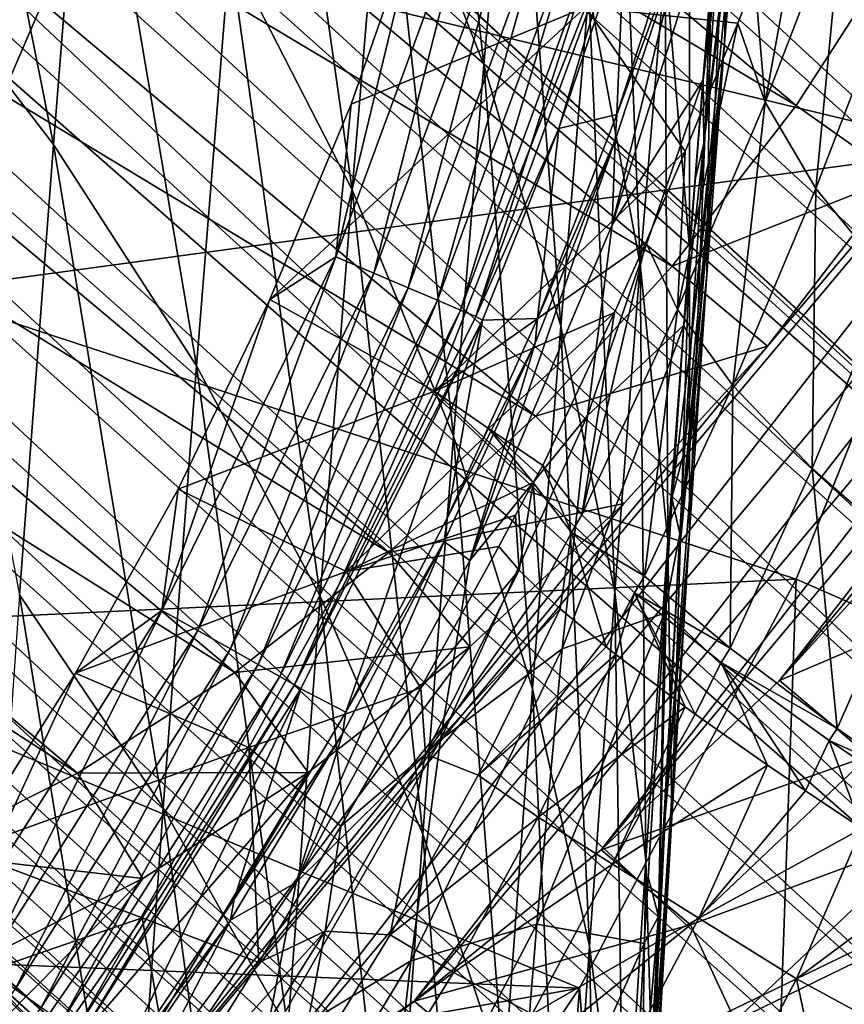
# Model space of a CAD drawing. Header units: metres. Extents: x -81 to 81, y -160 to 24.
# Tile 332 of 424: x 15.25 to 19.29, y -10.91 to -6.07. Entities that reach past the tile are written whole.
import ezdxf

# ---------------------------------------------------------------- set-up
doc = ezdxf.new("R2010")
doc.units = ezdxf.units.M
doc.layers.add('solid_501850_SW0001', color=7, linetype='CONTINUOUS')

msp = doc.modelspace()

# ---------------------------------------------------------------- linework, layer by layer
at = {"layer": 'solid_501850_SW0001'}
for points in [[(1.93142, 10.345059, 37.474178), (2.206701, 10.65079, 36.968651), (21.344387, -6.947354, 37.321571)], [(2.206701, 10.65079, 36.968651), (21.074696, -6.061418, 36.635258), (21.237526, -6.510358, 36.996323)], [(2.206701, 10.65079, 36.968651), (21.237526, -6.510358, 36.996323), (21.344387, -6.947354, 37.321571)], [(1.60464, 9.982134, 37.906429), (1.93142, 10.345059, 37.474178), (21.417278, -7.788786, 37.86768)], [(1.93142, 10.345059, 37.474178), (21.402351, -7.373435, 37.611927), (21.417278, -7.788786, 37.86768)], [(1.93142, 10.345059, 37.474178), (21.344387, -6.947354, 37.321571), (21.402351, -7.373435, 37.611927)], [(1.235093, 9.57171, 38.253658), (1.60464, 9.982134, 37.906429), (22.861906, -9.711706, 38.176804)], [(1.60464, 9.982134, 37.906429), (21.417278, -7.788786, 37.86768), (22.910692, -9.159628, 37.882618)], [(1.60464, 9.982134, 37.906429), (22.910692, -9.159628, 37.882618), (22.861906, -9.711706, 38.176804)], [(1.235093, 9.57171, 38.253658), (22.861906, -9.711706, 38.176804), (22.754515, -10.246891, 38.406185)], [(2.53934, 7.787504, 38.454758), (1.235093, 9.57171, 38.253658), (22.754515, -10.246891, 38.406185)], [(2.53934, 7.787504, 38.454758), (22.754515, -10.246891, 38.406185), (22.598177, -10.762121, 38.57024)], [(2.948366, 7.392835, 38.461979), (2.53934, 7.787504, 38.454758), (22.598177, -10.762121, 38.57024)], [(3.307839, 6.925072, 38.499401), (2.948366, 7.392835, 38.461979), (22.598177, -10.762121, 38.57024)], [(3.608137, 6.383785, 38.56073), (3.307839, 6.925072, 38.499401), (22.598177, -10.762121, 38.57024)], [(3.83007, 5.789647, 38.629883), (3.608137, 6.383785, 38.56073), (22.598177, -10.762121, 38.57024)], [(3.83007, 5.789647, 38.629883), (22.598177, -10.762121, 38.57024), (22.393581, -11.271006, 38.671783)], [(3.960252, 5.180045, 38.68438), (3.83007, 5.789647, 38.629883), (22.393581, -11.271006, 38.671783)], [(3.960252, 5.180045, 38.68438), (22.393581, -11.271006, 38.671783), (22.154394, -11.747907, 38.705002)], [(3.960252, 5.180045, 38.68438), (22.154394, -11.747907, 38.705002), (3.999995, 4.598389, 38.705002)], [(3.965052, 4.073303, 38.683563), (3.999995, 4.598389, 38.705002), (21.862787, -12.224496, 38.667107)], [(3.999995, 4.598389, 38.705002), (22.154394, -11.747907, 38.705002), (21.862787, -12.224496, 38.667107)], [(3.871585, 3.599507, 38.618317), (3.965052, 4.073303, 38.683563), (21.862787, -12.224496, 38.667107)], [(3.729945, 3.172745, 38.507896), (3.871585, 3.599507, 38.618317), (21.547379, -12.647361, 38.557957)], [(3.871585, 3.599507, 38.618317), (21.862787, -12.224496, 38.667107), (21.547379, -12.647361, 38.557957)], [(3.547642, 2.791278, 38.350811), (3.729945, 3.172745, 38.507896), (21.213614, -13.010441, 38.384972)], [(3.729945, 3.172745, 38.507896), (21.547379, -12.647361, 38.557957), (21.213614, -13.010441, 38.384972)], [(3.328439, 2.45153, 38.14286), (3.547642, 2.791278, 38.350811), (20.864267, -13.308882, 38.155552)], [(3.547642, 2.791278, 38.350811), (21.213614, -13.010441, 38.384972), (20.864267, -13.308882, 38.155552)], [(3.075289, 2.153609, 37.87801), (3.328439, 2.45153, 38.14286), (20.499189, -13.538681, 37.875874)], [(3.328439, 2.45153, 38.14286), (20.864267, -13.308882, 38.155552), (20.499189, -13.538681, 37.875874)], [(2.791679, 1.900186, 37.548103), (3.075289, 2.153609, 37.87801), (20.115282, -13.695514, 37.549973)], [(3.075289, 2.153609, 37.87801), (20.499189, -13.538681, 37.875874), (20.115282, -13.695514, 37.549973)], [(16.087292, 2.131723, 26.915621), (15.134601, 1.602971, 27.472496), (8.769614, -6.589144, 26.915621)], [(12.458146, -2.253626, 26.860264), (16.087292, 2.131723, 26.915621), (8.769614, -6.589144, 26.915621)], [(2.484817, 1.697261, 37.144737), (2.791679, 1.900186, 37.548103), (18.180426, -12.245525, 37.317612)], [(2.791679, 1.900186, 37.548103), (20.115282, -13.695514, 37.549973), (18.180426, -12.245525, 37.317612)], [(2.171136, 1.55344, 36.66555), (2.484817, 1.697261, 37.144737), (17.562439, -12.218781, 36.775341)], [(2.484817, 1.697261, 37.144737), (18.180426, -12.245525, 37.317612), (17.880379, -12.252381, 37.057899)], [(2.484817, 1.697261, 37.144737), (17.880379, -12.252381, 37.057899), (17.562439, -12.218781, 36.775341)], [(1.879565, 1.47496, 36.123581), (2.171136, 1.55344, 36.66555), (16.852081, -12.003818, 36.128544)], [(2.171136, 1.55344, 36.66555), (17.562439, -12.218781, 36.775341), (17.221642, -12.138793, 36.466858)], [(2.171136, 1.55344, 36.66555), (17.221642, -12.138793, 36.466858), (16.852081, -12.003818, 36.128544)], [(1.485368, 1.492038, 34.971962), (16.011171, -11.527574, 35.354832), (15.531213, -11.159607, 34.914909)], [(1.485368, 1.492038, 34.971962), (1.643408, 1.458676, 35.548164), (16.011171, -11.527574, 35.354832)], [(1.485368, 1.492038, 34.971962), (15.531213, -11.159607, 34.914909), (15.010444, -10.686184, 34.440163)], [(1.643408, 1.458676, 35.548164), (1.879565, 1.47496, 36.123581), (16.450207, -11.804151, 35.75877)], [(1.643408, 1.458676, 35.548164), (16.450207, -11.804151, 35.75877), (16.011171, -11.527574, 35.354832)], [(1.879565, 1.47496, 36.123581), (16.852081, -12.003818, 36.128544), (16.450207, -11.804151, 35.75877)], [(14.635863, 1.164739, 29.359278), (23.430574, -6.051373, 37.260025), (22.402143, -6.86974, 37.633896)], [(19.71439, -4.172161, 34.853611), (14.635863, 1.164739, 29.359278), (22.402143, -6.86974, 37.633896)], [(14.352452, -2.542463, 10.57512), (13.743312, -3.332008, 10.516735), (19.058754, -6.491519, 14.876943)], [(14.352452, -2.542463, 10.57512), (19.058754, -6.491519, 14.876943), (19.592495, -5.66611, 15.050739)], [(13.743312, -3.332008, 10.516735), (13.071538, -4.068997, 10.57512), (18.449614, -7.281064, 14.818559)], [(19.058754, -6.491519, 14.876943), (13.743312, -3.332008, 10.516735), (18.449614, -7.281064, 14.818559)], [(17.19298, -3.309158, 87.962059), (17.036022, -5.040505, 91.91526), (17.52458, -6.2929, 91.452103)], [(17.673363, -4.602462, 87.543869), (17.19298, -3.309158, 87.962059), (17.52458, -6.2929, 91.452103)], [(22.605728, -3.337895, 14.763201), (15.288053, -12.058763, 14.763201), (16.240744, -11.53001, 14.206326)], [(18.917198, -7.673413, 14.818559), (15.288053, -12.058763, 14.763201), (22.605728, -3.337895, 14.763201)], [(22.250443, -4.367929, 14.206326), (22.605728, -3.337895, 14.763201), (16.240744, -11.53001, 14.206326)], [(19.55681, -6.844369, 14.879864), (18.917198, -7.673413, 14.818559), (22.605728, -3.337895, 14.763201)], [(14.780734, -3.527072, 97.213585), (14.615557, -5.647466, 101.1604), (15.411229, -6.684201, 100.677589)], [(15.576831, -4.603997, 96.767471), (14.780734, -3.527072, 97.213585), (15.411229, -6.684201, 100.677589)], [(18.849251, -3.679995, 70.719482), (18.744801, -4.715539, 74.653694), (18.706184, -6.186184, 74.35759)], [(18.791201, -5.184699, 70.477913), (18.849251, -3.679995, 70.719482), (18.706184, -6.186184, 74.35759)], [(16.440294, -3.825999, 92.36245), (16.277576, -5.732553, 96.298553), (16.878513, -6.905642, 95.809441)], [(17.036022, -5.040505, 91.91526), (16.440294, -3.825999, 92.36245), (16.878513, -6.905642, 95.809441)], [(13.071538, -4.068997, 10.57512), (12.351352, -4.737961, 10.748916), (17.77784, -8.018053, 14.876943)], [(13.071538, -4.068997, 10.57512), (17.77784, -8.018053, 14.876943), (18.449614, -7.281064, 14.818559)], [(18.605528, -6.678093, 70.235428), (18.668097, -5.841823, 66.382462), (18.87574, -4.316847, 66.569153)], [(18.791201, -5.184699, 70.477913), (18.605528, -6.678093, 70.235428), (18.87574, -4.316847, 66.569153)], [(22.250443, -4.367929, 14.206326), (16.240744, -11.53001, 14.206326), (17.182932, -10.889557, 13.763481)], [(21.783329, -5.407018, 13.763481), (22.250443, -4.367929, 14.206326), (17.182932, -10.889557, 13.763481)], [(18.177059, -4.410452, 83.199898), (18.039999, -5.92598, 87.113594), (18.291706, -7.270978, 86.673698)], [(18.414803, -5.794966, 82.808968), (18.177059, -4.410452, 83.199898), (18.291706, -7.270978, 86.673698)], [(18.537157, -4.452364, 78.89859), (18.414803, -5.794966, 82.808968), (18.534086, -7.191341, 82.411804)], [(18.639757, -5.886313, 78.552689), (18.537157, -4.452364, 78.89859), (18.534086, -7.191341, 82.411804)], [(15.504848, -5.64357, 2), (20.509132, -4.513911, 2), (19.900606, -6.705668, 2)], [(15.576831, -4.603997, 96.767471), (15.411229, -6.684201, 100.677589), (16.1143, -7.771312, 100.169968)], [(16.277576, -5.732553, 96.298553), (15.576831, -4.603997, 96.767471), (16.1143, -7.771312, 100.169968)], [(17.673363, -4.602462, 87.543869), (17.52458, -6.2929, 91.452103), (17.902302, -7.575478, 90.975441)], [(18.039999, -5.92598, 87.113594), (17.673363, -4.602462, 87.543869), (17.902302, -7.575478, 90.975441)], [(12.351352, -4.737961, 10.748916), (11.595927, -5.326565, 11.035033), (17.057653, -8.687016, 15.050739)], [(12.351352, -4.737961, 10.748916), (17.057653, -8.687016, 15.050739), (17.77784, -8.018053, 14.876943)], [(18.744801, -4.715539, 74.653694), (18.639757, -5.886313, 78.552689), (18.620531, -7.321713, 78.203377)], [(18.706184, -6.186184, 74.35759), (18.744801, -4.715539, 74.653694), (18.620531, -7.321713, 78.203377)], [(8.945104, -6.159204, 28.861761), (9.469871, -4.991851, 29.359278), (17.650682, -13.415193, 36.823414)], [(15.010444, -10.686184, 34.440163), (17.650682, -13.415193, 36.823414), (9.469871, -4.991851, 29.359278)], [(17.036022, -5.040505, 91.91526), (16.878513, -6.905642, 95.809441), (17.375189, -8.116166, 95.302742)], [(17.52458, -6.2929, 91.452103), (17.036022, -5.040505, 91.91526), (17.375189, -8.116166, 95.302742)], [(18.906227, -6.476038, 49.447212), (19.168766, -5.03964, 49.730186), (18.855469, -5.877908, 50.210892)], [(19.290569, -5.475979, 48.911953), (19.168766, -5.03964, 49.730186), (18.906227, -6.476038, 49.447212)], [(18.791201, -5.184699, 70.477913), (18.706184, -6.186184, 74.35759), (18.542448, -7.647552, 74.060654)], [(18.791201, -5.184699, 70.477913), (18.542448, -7.647552, 74.060654), (18.605528, -6.678093, 70.235428)], [(11.595927, -5.326565, 11.035033), (10.822653, -5.821273, 11.426874), (16.302229, -9.27562, 15.336857)], [(11.595927, -5.326565, 11.035033), (16.302229, -9.27562, 15.336857), (17.057653, -8.687016, 15.050739)], [(21.783329, -5.407018, 13.763481), (17.182932, -10.889557, 13.763481), (18.100718, -10.146821, 13.441229)], [(21.211248, -6.439835, 13.441229), (21.783329, -5.407018, 13.763481), (18.100718, -10.146821, 13.441229)], [(18.504795, -5.647856, 58.56916), (18.694223, -5.371913, 63.260666), (18.154694, -7.077478, 63.124641)], [(18.601849, -6.365886, 68.103027), (18.154694, -7.077478, 63.124641), (18.694223, -5.371913, 63.260666)], [(18.672539, -5.587813, 64.409676), (18.601849, -6.365886, 68.103027), (18.694223, -5.371913, 63.260666)], [(17.465216, -5.41815, 54.022785), (16.798416, -7.23507, 54.022785), (17.215754, -5.504663, 54)], [(16.984818, -7.314884, 54.090183), (16.798416, -7.23507, 54.022785), (17.465216, -5.41815, 54.022785)], [(17.658991, -5.47786, 54.090183), (16.984818, -7.314884, 54.090183), (17.465216, -5.41815, 54.022785)], [(15.504911, -5.643387), (4.938415, -6.282346), (5, -5.5)], [(16.798416, -7.23507, 54.022785), (16.872822, -6.485889, 54), (17.215754, -5.504663, 54)], [(17.215754, -5.504663, 54), (16.872822, -6.485889, 54), (18.023548, -6.009701, 54)], [(17.153799, -7.387239, 54.199123), (16.984818, -7.314884, 54.090183), (17.658991, -5.47786, 54.090183)], [(17.83466, -5.53199, 54.199123), (17.153799, -7.387239, 54.199123), (17.658991, -5.47786, 54.090183)], [(19.290569, -5.475979, 48.911953), (18.906227, -6.476038, 49.447212), (19.155622, -6.900048, 48.624847)], [(19.52536, -5.937071, 48.134781), (19.290569, -5.475979, 48.911953), (19.155622, -6.900048, 48.624847)], [(17.297646, -7.448832, 54.344631), (17.153799, -7.387239, 54.199123), (17.83466, -5.53199, 54.199123)], [(17.984198, -5.578069, 54.344631), (17.297646, -7.448832, 54.344631), (17.83466, -5.53199, 54.199123)], [(18.508465, -5.515469, 57.902493), (18.504795, -5.647856, 58.56916), (18.17742, -6.535714, 57.848728)], [(18.508465, -5.515469, 57.902493), (18.17742, -6.535714, 57.848728), (18.215927, -5.64656, 54.921619)], [(17.409792, -7.496851, 54.520058), (17.297646, -7.448832, 54.344631), (17.984198, -5.578069, 54.344631)], [(18.10078, -5.613992, 54.520058), (17.409792, -7.496851, 54.520058), (17.984198, -5.578069, 54.344631)], [(18.668097, -5.841823, 66.382462), (18.601849, -6.365886, 68.103027), (18.672539, -5.587813, 64.409676)], [(14.744856, -7.405344), (4.938415, -6.282346), (15.504911, -5.643387)], [(15.411229, -6.684201, 100.677589), (14.615557, -5.647466, 101.1604), (15.245394, -8.895388, 104.517113)], [(14.744856, -7.405344), (15.504911, -5.643387), (14.744942, -7.405162, 2)], [(15.504911, -5.643387), (15.504848, -5.64357, 2), (14.744942, -7.405162, 2)], [(14.744942, -7.405162, 2), (15.504848, -5.64357, 2), (19.900606, -6.705668, 2)], [(17.485117, -7.529103, 54.7174), (17.409792, -7.496851, 54.520058), (18.10078, -5.613992, 54.520058)], [(18.179085, -5.63812, 54.7174), (17.485117, -7.529103, 54.7174), (18.10078, -5.613992, 54.520058)], [(18.179085, -5.63812, 54.7174), (17.892387, -6.605419, 54.919472), (17.485117, -7.529103, 54.7174)], [(18.179085, -5.63812, 54.7174), (18.215927, -5.64656, 54.921619), (17.892387, -6.605419, 54.919472)], [(18.17742, -6.535714, 57.848728), (17.892387, -6.605419, 54.919472), (18.215927, -5.64656, 54.921619)], [(18.169647, -6.662183, 58.511692), (18.504795, -5.647856, 58.56916), (18.154694, -7.077478, 63.124641)], [(18.17742, -6.535714, 57.848728), (18.504795, -5.647856, 58.56916), (18.169647, -6.662183, 58.511692)], [(19.592495, -5.66611, 15.050739), (19.058754, -6.491519, 14.876943), (19.55681, -6.844369, 14.879864)], [(16.277576, -5.732553, 96.298553), (16.1143, -7.771312, 100.169968), (16.72039, -8.902089, 99.640358)], [(16.878513, -6.905642, 95.809441), (16.277576, -5.732553, 96.298553), (16.72039, -8.902089, 99.640358)], [(18.414803, -5.794966, 82.808968), (18.291706, -7.270978, 86.673698), (18.427702, -8.628623, 86.226685)], [(18.534086, -7.191341, 82.411804), (18.414803, -5.794966, 82.808968), (18.427702, -8.628623, 86.226685)], [(10.822653, -5.821273, 11.426874), (10.045369, -6.213274, 11.917385), (15.528954, -9.770329, 15.728698)], [(10.822653, -5.821273, 11.426874), (15.528954, -9.770329, 15.728698), (16.302229, -9.27562, 15.336857)], [(18.605528, -6.678093, 70.235428), (18.601849, -6.365886, 68.103027), (18.668097, -5.841823, 66.382462)], [(18.772367, -6.0885, 50.317703), (18.855469, -5.877908, 50.210892), (18.023548, -6.009701, 54)], [(18.639757, -5.886313, 78.552689), (18.534086, -7.191341, 82.411804), (18.534208, -8.590349, 82.01062)], [(18.620531, -7.321713, 78.203377), (18.639757, -5.886313, 78.552689), (18.534208, -8.590349, 82.01062)], [(18.906227, -6.476038, 49.447212), (18.855469, -5.877908, 50.210892), (18.772367, -6.0885, 50.317703)], [(18.039999, -5.92598, 87.113594), (17.902302, -7.575478, 90.975441), (18.167923, -8.879909, 90.488014)], [(18.291706, -7.270978, 86.673698), (18.039999, -5.92598, 87.113594), (18.167923, -8.879909, 90.488014)], [(19.52536, -5.937071, 48.134781), (19.155622, -6.900048, 48.624847), (19.519119, -7.346893, 47.859039)], [(16.47471, -7.444631, 54), (17.281963, -7.895174, 54), (18.023548, -6.009701, 54)], [(16.872822, -6.485889, 54), (16.47471, -7.444631, 54), (18.023548, -6.009701, 54)], [(18.513062, -6.71885, 50.60323), (18.023548, -6.009701, 54), (17.281963, -7.895174, 54)], [(18.513062, -6.71885, 50.60323), (18.772367, -6.0885, 50.317703), (18.023548, -6.009701, 54)], [(18.47518, -7.493707, 49.858486), (18.772367, -6.0885, 50.317703), (18.513062, -6.71885, 50.60323)], [(18.906227, -6.476038, 49.447212), (18.772367, -6.0885, 50.317703), (18.47518, -7.493707, 49.858486)], [(8.546358, -7.315212, 28.236788), (8.945104, -6.159204, 28.861761), (17.247408, -14.573404, 36.20137)], [(8.945104, -6.159204, 28.861761), (17.650682, -13.415193, 36.823414), (17.43276, -13.996988, 36.527737)], [(8.945104, -6.159204, 28.861761), (17.43276, -13.996988, 36.527737), (17.247408, -14.573404, 36.20137)], [(18.706184, -6.186184, 74.35759), (18.620531, -7.321713, 78.203377), (18.478783, -8.749514, 77.853439)], [(18.706184, -6.186184, 74.35759), (18.478783, -8.749514, 77.853439), (18.487288, -8.595316, 77.350967)], [(18.510399, -8.187103, 75.978905), (18.706184, -6.186184, 74.35759), (18.487288, -8.595316, 77.350967)], [(18.510399, -8.187103, 75.978905), (18.542448, -7.647552, 74.060654), (18.706184, -6.186184, 74.35759)], [(10.045369, -6.213274, 11.917385), (14.751671, -10.162331, 16.21921), (15.528954, -9.770329, 15.728698)], [(17.52458, -6.2929, 91.452103), (17.375189, -8.116166, 95.302742), (17.763941, -9.356818, 94.781151)], [(17.902302, -7.575478, 90.975441), (17.52458, -6.2929, 91.452103), (17.763941, -9.356818, 94.781151)], [(18.601849, -6.365886, 68.103027), (18.033171, -8.013988, 67.897392), (18.154694, -7.077478, 63.124641)], [(18.507572, -7.571198, 72.89933), (18.033171, -8.013988, 67.897392), (18.601849, -6.365886, 68.103027)], [(18.561939, -6.853494, 70.151871), (18.507572, -7.571198, 72.89933), (18.601849, -6.365886, 68.103027)], [(18.605528, -6.678093, 70.235428), (18.561939, -6.853494, 70.151871), (18.601849, -6.365886, 68.103027)], [(21.211248, -6.439835, 13.441229), (18.100718, -10.146821, 13.441229), (18.976179, -9.316282, 13.245883)], [(18.906227, -6.476038, 49.447212), (18.47518, -7.493707, 49.858486), (18.747999, -7.867875, 48.996017)], [(19.155622, -6.900048, 48.624847), (18.906227, -6.476038, 49.447212), (18.747999, -7.867875, 48.996017)], [(20.545349, -7.446218, 13.245883), (21.211248, -6.439835, 13.441229), (18.976179, -9.316282, 13.245883)], [(16.798416, -7.23507, 54.022785), (16.47471, -7.444631, 54), (16.872822, -6.485889, 54)], [(19.058754, -6.491519, 14.876943), (18.449614, -7.281064, 14.818559), (19.55681, -6.844369, 14.879864)], [(18.17742, -6.535714, 57.848728), (18.169647, -6.662183, 58.511692), (17.788649, -7.538772, 57.798256)], [(18.17742, -6.535714, 57.848728), (17.788649, -7.538772, 57.798256), (17.892387, -6.605419, 54.919472)], [(17.485117, -7.529103, 54.7174), (17.892387, -6.605419, 54.919472), (17.518629, -7.545617, 54.917515)], [(17.788649, -7.538772, 57.798256), (17.518629, -7.545617, 54.917515), (17.892387, -6.605419, 54.919472)], [(18.169647, -6.662183, 58.511692), (18.154694, -7.077478, 63.124641), (17.455545, -8.727256, 62.993771)], [(17.777506, -7.658715, 58.457527), (18.169647, -6.662183, 58.511692), (17.455545, -8.727256, 62.993771)], [(17.788649, -7.538772, 57.798256), (18.169647, -6.662183, 58.511692), (17.777506, -7.658715, 58.457527)], [(14.744942, -7.405162, 2), (19.900606, -6.705668, 2), (19.059128, -8.817571, 2)], [(15.411229, -6.684201, 100.677589), (15.245394, -8.895388, 104.517113), (15.950715, -9.940289, 103.972176)], [(16.1143, -7.771312, 100.169968), (15.411229, -6.684201, 100.677589), (15.950715, -9.940289, 103.972176)], [(18.319946, -7.165418, 50.773178), (18.513062, -6.71885, 50.60323), (17.281963, -7.895174, 54)], [(18.47518, -7.493707, 49.858486), (18.513062, -6.71885, 50.60323), (18.319946, -7.165418, 50.773178)], [(18.605528, -6.678093, 70.235428), (18.507572, -7.571198, 72.89933), (18.561939, -6.853494, 70.151871)], [(18.605528, -6.678093, 70.235428), (18.542448, -7.647552, 74.060654), (18.507572, -7.571198, 72.89933)], [(19.700001, -9.1), (19.059021, -8.817804), (19.900675, -6.705462)], [(19.900606, -6.705668, 2), (19.900675, -6.705462), (19.059021, -8.817804)], [(19.900606, -6.705668, 2), (19.059021, -8.817804), (19.059128, -8.817571, 2)], [(18.449614, -7.281064, 14.818559), (18.917198, -7.673413, 14.818559), (19.55681, -6.844369, 14.879864)], [(16.878513, -6.905642, 95.809441), (16.72039, -8.902089, 99.640358), (17.225126, -10.06982, 99.091568)], [(17.375189, -8.116166, 95.302742), (16.878513, -6.905642, 95.809441), (17.225126, -10.06982, 99.091568)], [(19.155622, -6.900048, 48.624847), (18.747999, -7.867875, 48.996017), (19.136683, -8.27536, 48.19529)], [(19.519119, -7.346893, 47.859039), (19.155622, -6.900048, 48.624847), (19.136683, -8.27536, 48.19529)], [(18.033171, -8.013988, 67.897392), (17.455545, -8.727256, 62.993771), (18.154694, -7.077478, 63.124641)], [(18.166208, -7.508738, 50.885185), (18.319946, -7.165418, 50.773178), (17.281963, -7.895174, 54)], [(18.005259, -8.501454, 50.136566), (18.319946, -7.165418, 50.773178), (18.166208, -7.508738, 50.885185)], [(18.005259, -8.501454, 50.136566), (18.47518, -7.493707, 49.858486), (18.319946, -7.165418, 50.773178)], [(18.534086, -7.191341, 82.411804), (18.427702, -8.628623, 86.226685), (18.447206, -9.990078, 85.775047)], [(18.534208, -8.590349, 82.01062), (18.534086, -7.191341, 82.411804), (18.447206, -9.990078, 85.775047)], [(16.798416, -7.23507, 54.022785), (15.943121, -8.971511, 54.022785), (16.47471, -7.444631, 54)], [(16.119999, -9.070641, 54.090183), (15.943121, -8.971511, 54.022785), (16.798416, -7.23507, 54.022785)], [(16.984818, -7.314884, 54.090183), (16.119999, -9.070641, 54.090183), (16.798416, -7.23507, 54.022785)], [(18.449614, -7.281064, 14.818559), (17.77784, -8.018053, 14.876943), (18.917198, -7.673413, 14.818559)], [(18.291706, -7.270978, 86.673698), (18.167923, -8.879909, 90.488014), (18.320587, -10.197754, 89.992577)], [(18.427702, -8.628623, 86.226685), (18.291706, -7.270978, 86.673698), (18.320587, -10.197754, 89.992577)], [(8.280411, -8.440536, 27.494698), (8.546358, -7.315212, 28.236788), (16.977089, -15.701576, 35.461452)], [(8.546358, -7.315212, 28.236788), (17.247408, -14.573404, 36.20137), (17.09519, -15.1428, 35.845196)], [(8.546358, -7.315212, 28.236788), (17.09519, -15.1428, 35.845196), (16.977089, -15.701576, 35.461452)], [(16.280346, -9.160506, 54.199123), (16.119999, -9.070641, 54.090183), (16.984818, -7.314884, 54.090183)], [(17.153799, -7.387239, 54.199123), (16.280346, -9.160506, 54.199123), (16.984818, -7.314884, 54.090183)], [(18.620531, -7.321713, 78.203377), (18.534208, -8.590349, 82.01062), (18.414476, -9.982778, 81.607674)], [(18.620531, -7.321713, 78.203377), (18.414476, -9.982778, 81.607674), (18.478783, -8.749514, 77.853439)], [(19.519119, -7.346893, 47.859039), (19.136683, -8.27536, 48.19529), (19.633789, -8.708361, 47.47163)], [(16.416845, -9.237005, 54.344631), (16.280346, -9.160506, 54.199123), (17.153799, -7.387239, 54.199123)], [(17.297646, -7.448832, 54.344631), (16.416845, -9.237005, 54.344631), (17.153799, -7.387239, 54.199123)], [(13.785707, -9.066652, 2), (14.744942, -7.405162, 2), (19.059128, -8.817571, 2)], [(15.943121, -8.971511, 54.022785), (16.023699, -8.37588, 54), (16.47471, -7.444631, 54)], [(16.47471, -7.444631, 54), (16.023699, -8.37588, 54), (17.281963, -7.895174, 54)], [(16.523262, -9.296645, 54.520058), (16.416845, -9.237005, 54.344631), (17.297646, -7.448832, 54.344631)], [(17.409792, -7.496851, 54.520058), (16.523262, -9.296645, 54.520058), (17.297646, -7.448832, 54.344631)], [(18.005259, -8.501454, 50.136566), (18.313303, -8.803949, 49.243721), (18.47518, -7.493707, 49.858486)], [(18.313303, -8.803949, 49.243721), (18.747999, -7.867875, 48.996017), (18.47518, -7.493707, 49.858486)], [(20.545349, -7.446218, 13.245883), (18.976179, -9.316282, 13.245883), (19.795921, -8.41075, 13.180339)], [(16.594738, -9.336702, 54.7174), (16.523262, -9.296645, 54.520058), (17.409792, -7.496851, 54.520058)], [(17.485117, -7.529103, 54.7174), (16.594738, -9.336702, 54.7174), (17.409792, -7.496851, 54.520058)], [(17.485117, -7.529103, 54.7174), (17.518629, -7.545617, 54.917515), (16.594738, -9.336702, 54.7174)], [(17.54763, -8.078575, 52.541328), (18.166208, -7.508738, 50.885185), (17.281963, -7.895174, 54)], [(17.788649, -7.538772, 57.798256), (17.777506, -7.658715, 58.457527), (17.344311, -8.518965, 57.753826)], [(17.788649, -7.538772, 57.798256), (17.344311, -8.518965, 57.753826), (17.518629, -7.545617, 54.917515)], [(17.54763, -8.078575, 52.541328), (17.81427, -8.259779, 51.071457), (18.166208, -7.508738, 50.885185)], [(18.005259, -8.501454, 50.136566), (18.166208, -7.508738, 50.885185), (17.81427, -8.259779, 51.071457)], [(16.594738, -9.336702, 54.7174), (17.518629, -7.545617, 54.917515), (16.626402, -9.356306, 54.913986)], [(16.847155, -9.470601, 57.71521), (16.626402, -9.356306, 54.913986), (17.518629, -7.545617, 54.917515)], [(17.344311, -8.518965, 57.753826), (16.847155, -9.470601, 57.71521), (17.518629, -7.545617, 54.917515)], [(17.902302, -7.575478, 90.975441), (17.763941, -9.356818, 94.781151), (18.043423, -10.619675, 94.247643)], [(18.167923, -8.879909, 90.488014), (17.902302, -7.575478, 90.975441), (18.043423, -10.619675, 94.247643)], [(18.507572, -7.571198, 72.89933), (17.909948, -9.159535, 72.626366), (18.033171, -8.013988, 67.897392)], [(18.411261, -8.985753, 77.640137), (17.909948, -9.159535, 72.626366), (18.507572, -7.571198, 72.89933)], [(18.448448, -8.41864, 75.829094), (18.411261, -8.985753, 77.640137), (18.507572, -7.571198, 72.89933)], [(18.542448, -7.647552, 74.060654), (18.448448, -8.41864, 75.829094), (18.507572, -7.571198, 72.89933)], [(18.211817, -8.447272, 14.879864), (15.288053, -12.058763, 14.763201), (18.917198, -7.673413, 14.818559)], [(17.330294, -8.632432, 58.408741), (17.777506, -7.658715, 58.457527), (17.455545, -8.727256, 62.993771)], [(17.344311, -8.518965, 57.753826), (17.777506, -7.658715, 58.457527), (17.330294, -8.632432, 58.408741)], [(17.77784, -8.018053, 14.876943), (18.211817, -8.447272, 14.879864), (18.917198, -7.673413, 14.818559)], [(18.510399, -8.187103, 75.978905), (18.448448, -8.41864, 75.829094), (18.542448, -7.647552, 74.060654)], [(16.1143, -7.771312, 100.169968), (15.950715, -9.940289, 103.972176), (16.561876, -11.027954, 103.403488)], [(16.72039, -8.902089, 99.640358), (16.1143, -7.771312, 100.169968), (16.561876, -11.027954, 103.403488)], [(18.313303, -8.803949, 49.243721), (18.733742, -9.157355, 48.414581), (18.747999, -7.867875, 48.996017)], [(18.733742, -9.157355, 48.414581), (19.136683, -8.27536, 48.19529), (18.747999, -7.867875, 48.996017)], [(16.023699, -8.37588, 54), (16.848871, -8.781286, 54), (17.281963, -7.895174, 54)], [(17.52527, -8.122932, 52.55006), (17.281963, -7.895174, 54), (16.848871, -8.781286, 54)], [(17.54763, -8.078575, 52.541328), (17.281963, -7.895174, 54), (17.52527, -8.122932, 52.55006)], [(17.77784, -8.018053, 14.876943), (17.057653, -8.687016, 15.050739), (18.211817, -8.447272, 14.879864)], [(18.033171, -8.013988, 67.897392), (17.31168, -9.606279, 67.7006), (17.455545, -8.727256, 62.993771)], [(17.909948, -9.159535, 72.626366), (17.31168, -9.606279, 67.7006), (18.033171, -8.013988, 67.897392)], [(17.375189, -8.116166, 95.302742), (17.225126, -10.06982, 99.091568), (17.624853, -11.267598, 98.52652)], [(17.763941, -9.356818, 94.781151), (17.375189, -8.116166, 95.302742), (17.624853, -11.267598, 98.52652)], [(17.54763, -8.078575, 52.541328), (17.52527, -8.122932, 52.55006), (17.767042, -8.344128, 51.107891)], [(17.790638, -8.302568, 51.090466), (17.54763, -8.078575, 52.541328), (17.767042, -8.344128, 51.107891)], [(17.790638, -8.302568, 51.090466), (17.81427, -8.259779, 51.071457), (17.54763, -8.078575, 52.541328)], [(17.767042, -8.344128, 51.107891), (17.52527, -8.122932, 52.55006), (16.848871, -8.781286, 54)], [(18.510399, -8.187103, 75.978905), (18.487288, -8.595316, 77.350967), (18.448448, -8.41864, 75.829094)], [(17.954845, -8.588593, 50.169312), (17.81427, -8.259779, 51.071457), (17.767042, -8.344128, 51.107891)], [(17.790638, -8.302568, 51.090466), (17.767042, -8.344128, 51.107891), (17.81427, -8.259779, 51.071457)], [(17.954845, -8.588593, 50.169312), (18.005259, -8.501454, 50.136566), (17.81427, -8.259779, 51.071457)], [(18.733742, -9.157355, 48.414581), (19.260418, -9.551859, 47.668949), (19.136683, -8.27536, 48.19529)], [(19.260418, -9.551859, 47.668949), (19.633789, -8.708361, 47.47163), (19.136683, -8.27536, 48.19529)], [(17.680964, -8.504085, 51.144379), (17.767042, -8.344128, 51.107891), (16.848871, -8.781286, 54)], [(17.698475, -8.773402, 50.625694), (17.767042, -8.344128, 51.107891), (17.680964, -8.504085, 51.144379)], [(17.802053, -8.874966, 50.215332), (17.767042, -8.344128, 51.107891), (17.698475, -8.773402, 50.625694)], [(17.954845, -8.588593, 50.169312), (17.767042, -8.344128, 51.107891), (17.802053, -8.874966, 50.215332)], [(16.023699, -8.37588, 54), (15.520243, -9.279092, 54), (16.848871, -8.781286, 54)], [(15.943121, -8.971511, 54.022785), (15.520243, -9.279092, 54), (16.023699, -8.37588, 54)], [(19.795921, -8.41075, 13.180339), (18.976179, -9.316282, 13.245883), (20.235176, -8.779329, 13.581842)], [(8.152085, -9.514558, 26.649143), (8.280411, -8.440536, 27.494698), (16.844664, -16.779442, 34.616852)], [(8.280411, -8.440536, 27.494698), (16.977089, -15.701576, 35.461452), (16.893486, -16.247643, 35.051628)], [(8.280411, -8.440536, 27.494698), (16.893486, -16.247643, 35.051628), (16.844664, -16.779442, 34.616852)], [(18.211817, -8.447272, 14.879864), (17.455578, -9.149716, 15.062366), (15.288053, -12.058763, 14.763201)], [(17.057653, -8.687016, 15.050739), (17.455578, -9.149716, 15.062366), (18.211817, -8.447272, 14.879864)], [(18.487288, -8.595316, 77.350967), (18.411261, -8.985753, 77.640137), (18.448448, -8.41864, 75.829094)], [(17.597874, -8.658304, 51.172878), (17.680964, -8.504085, 51.144379), (16.848871, -8.781286, 54)], [(17.698475, -8.773402, 50.625694), (17.680964, -8.504085, 51.144379), (17.597874, -8.658304, 51.172878)], [(17.954845, -8.588593, 50.169312), (18.313303, -8.803949, 49.243721), (18.005259, -8.501454, 50.136566)], [(17.344311, -8.518965, 57.753826), (17.330294, -8.632432, 58.408741), (16.847155, -9.470601, 57.71521)], [(17.954845, -8.588593, 50.169312), (17.802053, -8.874966, 50.215332), (17.900099, -8.963343, 49.896976)], [(17.954845, -8.588593, 50.169312), (17.900099, -8.963343, 49.896976), (18.12606, -9.151063, 49.307411)], [(18.264822, -8.884511, 49.272301), (17.954845, -8.588593, 50.169312), (18.12606, -9.151063, 49.307411)], [(18.264822, -8.884511, 49.272301), (18.313303, -8.803949, 49.243721), (17.954845, -8.588593, 50.169312)], [(18.534208, -8.590349, 82.01062), (18.447206, -9.990078, 85.775047), (18.349421, -11.347207, 85.321739)], [(18.534208, -8.590349, 82.01062), (18.349421, -11.347207, 85.321739), (18.414476, -9.982778, 81.607674)], [(18.382648, -10.474172, 82.764145), (18.411261, -8.985753, 77.640137), (18.487288, -8.595316, 77.350967)], [(18.382648, -10.474172, 82.764145), (18.487288, -8.595316, 77.350967), (18.478783, -8.749514, 77.853439)], [(17.330294, -8.632432, 58.408741), (17.455545, -8.727256, 62.993771), (16.603006, -10.306963, 62.87006)], [(16.830471, -9.578176, 58.36504), (17.330294, -8.632432, 58.408741), (16.603006, -10.306963, 62.87006)], [(16.847155, -9.470601, 57.71521), (17.330294, -8.632432, 58.408741), (16.830471, -9.578176, 58.36504)], [(18.427702, -8.628623, 86.226685), (18.320587, -10.197754, 89.992577), (18.359434, -11.520578, 89.491898)], [(18.447206, -9.990078, 85.775047), (18.427702, -8.628623, 86.226685), (18.359434, -11.520578, 89.491898)], [(17.057653, -8.687016, 15.050739), (16.302229, -9.27562, 15.336857), (17.455578, -9.149716, 15.062366)], [(17.214651, -9.351927, 51.252804), (17.597874, -8.658304, 51.172878), (16.848871, -8.781286, 54)], [(17.698475, -8.773402, 50.625694), (17.597874, -8.658304, 51.172878), (17.214651, -9.351927, 51.252804)], [(17.31168, -9.606279, 67.7006), (16.603006, -10.306963, 62.87006), (17.455545, -8.727256, 62.993771)], [(18.382648, -10.474172, 82.764145), (18.478783, -8.749514, 77.853439), (18.414476, -9.982778, 81.607674)], [(19.260418, -9.551859, 47.668949), (19.560852, -9.761865, 47.33165), (19.633789, -8.708361, 47.47163)], [(15.520243, -9.279092, 54), (16.370108, -9.6441, 54), (16.848871, -8.781286, 54)], [(17.214651, -9.351927, 51.252804), (16.848871, -8.781286, 54), (16.370108, -9.6441, 54)], [(17.698475, -8.773402, 50.625694), (17.214651, -9.351927, 51.252804), (17.237938, -9.677032, 50.582909)], [(17.802053, -8.874966, 50.215332), (17.698475, -8.773402, 50.625694), (17.237938, -9.677032, 50.582909)], [(18.976179, -9.316282, 13.245883), (19.415434, -9.684861, 13.647387), (20.235176, -8.779329, 13.581842)], [(13.785707, -9.066652, 2), (19.059128, -8.817571, 2), (17.994158, -10.826365, 2)], [(19.059128, -8.817571, 2), (17.994209, -10.826273), (17.994158, -10.826365, 2)], [(19.059128, -8.817571, 2), (19.059021, -8.817804), (17.994209, -10.826273)], [(17.994209, -10.826273), (19.059021, -8.817804), (18.682516, -19.596466)], [(18.264822, -8.884511, 49.272301), (18.733742, -9.157355, 48.414581), (18.313303, -8.803949, 49.243721)], [(19.700001, -9.1), (18.682516, -19.596466), (19.059021, -8.817804)], [(15.245394, -8.895388, 104.517113), (15.079327, -11.23506, 108.281677), (15.78682, -12.237027, 107.700821)], [(15.950715, -9.940289, 103.972176), (15.245394, -8.895388, 104.517113), (15.78682, -12.237027, 107.700821)], [(17.802053, -8.874966, 50.215332), (17.237938, -9.677032, 50.582909), (17.900099, -8.963343, 49.896976)], [(18.167923, -8.879909, 90.488014), (18.043423, -10.619675, 94.247643), (18.212698, -11.8967, 93.705238)], [(18.264822, -8.884511, 49.272301), (18.12606, -9.151063, 49.307411), (18.172951, -9.188126, 49.202148)], [(18.320587, -10.197754, 89.992577), (18.167923, -8.879909, 90.488014), (18.212698, -11.8967, 93.705238)], [(18.264822, -8.884511, 49.272301), (18.172951, -9.188126, 49.202148), (18.513691, -9.445003, 48.549713)], [(18.264822, -8.884511, 49.272301), (18.513691, -9.445003, 48.549713), (18.563337, -9.481008, 48.467503)], [(18.689646, -9.227002, 48.438992), (18.264822, -8.884511, 49.272301), (18.563337, -9.481008, 48.467503)], [(18.689646, -9.227002, 48.438992), (18.733742, -9.157355, 48.414581), (18.264822, -8.884511, 49.272301)], [(16.72039, -8.902089, 99.640358), (16.561876, -11.027954, 103.403488), (17.074577, -12.152062, 102.814072)], [(17.225126, -10.06982, 99.091568), (16.72039, -8.902089, 99.640358), (17.074577, -12.152062, 102.814072)], [(15.943121, -8.971511, 54.022785), (14.908239, -10.607526, 54.022785), (15.520243, -9.279092, 54)], [(15.073588, -10.724894, 54.090183), (14.908239, -10.607526, 54.022785), (15.943121, -8.971511, 54.022785)], [(16.119999, -9.070641, 54.090183), (15.073588, -10.724894, 54.090183), (15.943121, -8.971511, 54.022785)], [(17.237938, -9.677032, 50.582909), (17.497595, -9.779769, 49.859688), (17.900099, -8.963343, 49.896976)], [(18.12606, -9.151063, 49.307411), (17.900099, -8.963343, 49.896976), (17.497595, -9.779769, 49.859688)], [(18.411261, -8.985753, 77.640137), (17.784863, -10.512019, 77.302231), (17.909948, -9.159535, 72.626366)], [(18.312807, -10.607073, 82.315262), (17.784863, -10.512019, 77.302231), (18.411261, -8.985753, 77.640137)], [(18.331923, -10.279137, 81.42115), (18.312807, -10.607073, 82.315262), (18.411261, -8.985753, 77.640137)], [(18.382648, -10.474172, 82.764145), (18.331923, -10.279137, 81.42115), (18.411261, -8.985753, 77.640137)], [(12.639534, -10.60623, 2), (13.785707, -9.066652, 2), (17.994158, -10.826365, 2)], [(15.223486, -10.831293, 54.199123), (15.073588, -10.724894, 54.090183), (16.119999, -9.070641, 54.090183)], [(16.280346, -9.160506, 54.199123), (15.223486, -10.831293, 54.199123), (16.119999, -9.070641, 54.090183)], [(19.700001, -9.1), (19.742592, -9.559512), (18.682516, -19.596466)], [(15.351088, -10.921867, 54.344631), (15.223486, -10.831293, 54.199123), (16.280346, -9.160506, 54.199123)], [(17.455578, -9.149716, 15.062366), (16.66254, -9.767637, 15.362719), (15.288053, -12.058763, 14.763201)], [(16.416845, -9.237005, 54.344631), (15.351088, -10.921867, 54.344631), (16.280346, -9.160506, 54.199123)], [(16.302229, -9.27562, 15.336857), (16.66254, -9.767637, 15.362719), (17.455578, -9.149716, 15.062366)], [(17.909948, -9.159535, 72.626366), (17.166273, -10.692201, 72.365944), (17.31168, -9.606279, 67.7006)], [(17.784863, -10.512019, 77.302231), (17.166273, -10.692201, 72.365944), (17.909948, -9.159535, 72.626366)], [(18.12606, -9.151063, 49.307411), (17.497595, -9.779769, 49.859688), (18.172951, -9.188126, 49.202148)], [(18.689646, -9.227002, 48.438992), (19.260418, -9.551859, 47.668949), (18.733742, -9.157355, 48.414581)], [(17.497595, -9.779769, 49.859688), (17.791513, -9.985993, 49.166515), (18.172951, -9.188126, 49.202148)], [(18.172951, -9.188126, 49.202148), (17.791513, -9.985993, 49.166515), (18.513691, -9.445003, 48.549713)], [(18.689646, -9.227002, 48.438992), (18.563337, -9.481008, 48.467503), (18.918148, -9.730827, 47.947659)], [(18.689646, -9.227002, 48.438992), (18.918148, -9.730827, 47.947659), (19.105032, -9.858122, 47.712597)], [(19.221172, -9.610458, 47.689373), (18.689646, -9.227002, 48.438992), (19.105032, -9.858122, 47.712597)], [(19.221172, -9.610458, 47.689373), (19.260418, -9.551859, 47.668949), (18.689646, -9.227002, 48.438992)], [(14.908239, -10.607526, 54.022785), (14.965881, -10.151717, 54), (15.520243, -9.279092, 54)], [(15.520243, -9.279092, 54), (14.965881, -10.151717, 54), (16.370108, -9.6441, 54)], [(15.450568, -10.992479, 54.520058), (15.351088, -10.921867, 54.344631), (16.416845, -9.237005, 54.344631)], [(16.523262, -9.296645, 54.520058), (15.450568, -10.992479, 54.520058), (16.416845, -9.237005, 54.344631)], [(16.302229, -9.27562, 15.336857), (15.528954, -9.770329, 15.728698), (16.66254, -9.767637, 15.362719)], [(15.517385, -11.039907, 54.7174), (15.450568, -10.992479, 54.520058), (16.523262, -9.296645, 54.520058)], [(16.594738, -9.336702, 54.7174), (15.517385, -11.039907, 54.7174), (16.523262, -9.296645, 54.520058)], [(18.976179, -9.316282, 13.245883), (18.100718, -10.146821, 13.441229), (19.415434, -9.684861, 13.647387)], [(16.594738, -9.336702, 54.7174), (15.548099, -11.060066, 54.910778), (15.517385, -11.039907, 54.7174)], [(16.594738, -9.336702, 54.7174), (16.626402, -9.356306, 54.913986), (15.548099, -11.060066, 54.910778)], [(15.700109, -11.277804, 57.640755), (15.548099, -11.060066, 54.910778), (16.626402, -9.356306, 54.913986)], [(16.299212, -10.3901, 57.678944), (15.700109, -11.277804, 57.640755), (16.626402, -9.356306, 54.913986)], [(16.847155, -9.470601, 57.71521), (16.299212, -10.3901, 57.678944), (16.626402, -9.356306, 54.913986)], [(16.823303, -10.030306, 51.256275), (17.214651, -9.351927, 51.252804), (16.370108, -9.6441, 54)], [(17.237938, -9.677032, 50.582909), (17.214651, -9.351927, 51.252804), (16.823303, -10.030306, 51.256275)], [(17.763941, -9.356818, 94.781151), (17.624853, -11.267598, 98.52652), (17.918142, -12.48791, 97.948418)], [(18.043423, -10.619675, 94.247643), (17.763941, -9.356818, 94.781151), (17.918142, -12.48791, 97.948418)], [(16.847155, -9.470601, 57.71521), (16.830471, -9.578176, 58.36504), (16.299212, -10.3901, 57.678944)], [(17.791513, -9.985993, 49.166515), (18.155842, -10.218056, 48.517891), (18.513691, -9.445003, 48.549713)], [(18.563337, -9.481008, 48.467503), (18.513691, -9.445003, 48.549713), (18.155842, -10.218056, 48.517891)], [(8.152085, -9.514558, 26.649143), (16.844664, -16.779442, 34.616852), (16.830942, -17.293594, 34.159874)], [(8.152085, -9.514558, 26.649143), (16.830942, -17.293594, 34.159874), (16.852316, -17.788311, 33.682339)], [(8.163363, -10.520238, 25.713594), (8.152085, -9.514558, 26.649143), (16.852316, -17.788311, 33.682339)], [(18.563337, -9.481008, 48.467503), (18.155842, -10.218056, 48.517891), (18.918148, -9.730827, 47.947659)], [(19.742592, -9.559512), (19.868736, -10.002877), (18.682516, -19.596466)], [(19.221172, -9.610458, 47.689373), (19.560852, -9.761865, 47.33165), (19.260418, -9.551859, 47.668949)], [(16.280041, -10.492337, 58.32341), (16.830471, -9.578176, 58.36504), (16.603006, -10.306963, 62.87006)], [(16.299212, -10.3901, 57.678944), (16.830471, -9.578176, 58.36504), (16.280041, -10.492337, 58.32341)], [(17.31168, -9.606279, 67.7006), (16.443447, -11.129437, 67.514641), (16.603006, -10.306963, 62.87006)], [(17.166273, -10.692201, 72.365944), (16.443447, -11.129437, 67.514641), (17.31168, -9.606279, 67.7006)], [(19.221172, -9.610458, 47.689373), (19.105032, -9.858122, 47.712597), (19.381372, -10.042105, 47.403343)], [(19.523968, -9.815472, 47.350147), (19.221172, -9.610458, 47.689373), (19.381372, -10.042105, 47.403343)], [(19.523968, -9.815472, 47.350147), (19.560852, -9.761865, 47.33165), (19.221172, -9.610458, 47.689373)], [(14.965881, -10.151717, 54), (15.847717, -10.480344, 54), (16.370108, -9.6441, 54)], [(16.420383, -10.699719, 51.184177), (16.370108, -9.6441, 54), (15.847717, -10.480344, 54)], [(16.420383, -10.699719, 51.184177), (16.823303, -10.030306, 51.256275), (16.370108, -9.6441, 54)], [(17.237938, -9.677032, 50.582909), (16.823303, -10.030306, 51.256275), (16.745932, -10.547091, 50.482105)], [(17.237938, -9.677032, 50.582909), (16.745932, -10.547091, 50.482105), (17.065203, -10.564248, 49.773254)], [(17.237938, -9.677032, 50.582909), (17.065203, -10.564248, 49.773254), (17.497595, -9.779769, 49.859688)], [(18.100718, -10.146821, 13.441229), (18.539972, -10.5154, 13.842732), (19.415434, -9.684861, 13.647387)], [(19.415434, -9.684861, 13.647387), (18.539972, -10.5154, 13.842732), (19.714384, -10.080573, 12.957067)], [(18.155842, -10.218056, 48.517891), (18.581144, -10.482495, 47.92107), (18.918148, -9.730827, 47.947659)], [(19.105032, -9.858122, 47.712597), (18.918148, -9.730827, 47.947659), (18.581144, -10.482495, 47.92107)], [(16.66254, -9.767637, 15.362719), (14.342886, -12.465743, 15.42363), (15.288053, -12.058763, 14.763201)], [(16.66254, -9.767637, 15.362719), (15.850222, -10.287313, 15.774357), (14.342886, -12.465743, 15.42363)], [(15.528954, -9.770329, 15.728698), (14.751671, -10.162331, 16.21921), (15.850222, -10.287313, 15.774357)], [(15.528954, -9.770329, 15.728698), (15.850222, -10.287313, 15.774357), (16.66254, -9.767637, 15.362719)], [(17.497595, -9.779769, 49.859688), (17.065203, -10.564248, 49.773254), (17.791513, -9.985993, 49.166515)], [(19.105032, -9.858122, 47.712597), (18.581144, -10.482495, 47.92107), (19.381372, -10.042105, 47.403343)], [(15.950715, -9.940289, 103.972176), (15.78682, -12.237027, 107.700821), (16.402964, -13.280826, 107.094505)], [(16.561876, -11.027954, 103.403488), (15.950715, -9.940289, 103.972176), (16.402964, -13.280826, 107.094505)], [(17.065203, -10.564248, 49.773254), (17.376486, -10.749022, 49.081795), (17.791513, -9.985993, 49.166515)], [(17.791513, -9.985993, 49.166515), (17.376486, -10.749022, 49.081795), (18.155842, -10.218056, 48.517891)], [(18.447206, -9.990078, 85.775047), (18.359434, -11.520578, 89.491898), (18.283606, -12.840084, 88.988243)], [(18.447206, -9.990078, 85.775047), (18.283606, -12.840084, 88.988243), (18.316414, -12.082185, 87.172226)], [(18.349421, -11.347207, 85.321739), (18.447206, -9.990078, 85.775047), (18.316414, -12.082185, 87.172226)], [(18.382648, -10.474172, 82.764145), (18.414476, -9.982778, 81.607674), (18.349421, -11.347207, 85.321739)], [(19.868736, -10.002877), (20.050915, -18.687212), (18.682516, -19.596466)], [(16.745932, -10.547091, 50.482105), (16.823303, -10.030306, 51.256275), (16.420383, -10.699719, 51.184177)], [(18.581144, -10.482495, 47.92107), (19.060282, -10.779904, 47.383141), (19.381372, -10.042105, 47.403343)], [(19.740179, -10.274772, 47.057983), (19.381372, -10.042105, 47.403343), (19.060282, -10.779904, 47.383141)], [(17.225126, -10.06982, 99.091568), (17.074577, -12.152062, 102.814072), (17.485182, -13.30611, 102.207031)], [(17.624853, -11.267598, 98.52652), (17.225126, -10.06982, 99.091568), (17.485182, -13.30611, 102.207031)], [(18.539972, -10.5154, 13.842732), (18.75931, -10.986634, 13.170182), (19.714384, -10.080573, 12.957067)], [(19.714384, -10.080573, 12.957067), (18.75931, -10.986634, 13.170182), (20.008144, -10.378202, 12.885498)], [(14.965881, -10.151717, 54), (14.361099, -10.992673, 54), (15.847717, -10.480344, 54)], [(18.100718, -10.146821, 13.441229), (17.182932, -10.889557, 13.763481), (18.539972, -10.5154, 13.842732)], [(14.751671, -10.162331, 16.21921), (15.034716, -10.698602, 16.28898), (15.850222, -10.287313, 15.774357)], [(18.320587, -10.197754, 89.992577), (18.212698, -11.8967, 93.705238), (18.270838, -13.179859, 93.156952)], [(18.359434, -11.520578, 89.491898), (18.320587, -10.197754, 89.992577), (18.270838, -13.179859, 93.156952)], [(17.376486, -10.749022, 49.081795), (17.76132, -10.954202, 48.437386), (18.155842, -10.218056, 48.517891)], [(18.155842, -10.218056, 48.517891), (17.76132, -10.954202, 48.437386), (18.581144, -10.482495, 47.92107)], [(15.850222, -10.287313, 15.774357), (13.420719, -12.744418, 16.176682), (14.342886, -12.465743, 15.42363)], [(15.850222, -10.287313, 15.774357), (15.034716, -10.698602, 16.28898), (13.420719, -12.744418, 16.176682)], [(18.382648, -10.474172, 82.764145), (18.312807, -10.607073, 82.315262), (18.331923, -10.279137, 81.42115)], [(19.740179, -10.274772, 47.057983), (19.060282, -10.779904, 47.383141), (19.897697, -10.375025, 46.923431)], [(16.280041, -10.492337, 58.32341), (16.603006, -10.306963, 62.87006), (15.603524, -11.801892, 62.754257)], [(16.443447, -11.129437, 67.514641), (15.603524, -11.801892, 62.754257), (16.603006, -10.306963, 62.87006)], [(16.299212, -10.3901, 57.678944), (16.280041, -10.492337, 58.32341), (15.700109, -11.277804, 57.640755)], [(18.75931, -10.986634, 13.170182), (19.02496, -11.310929, 13.104885), (20.008144, -10.378202, 12.885498)], [(20.008144, -10.378202, 12.885498), (19.02496, -11.310929, 13.104885), (28.697601, -17.67234, 20.829765)], [(19.060282, -10.779904, 47.383141), (19.602287, -11.074698, 46.912529), (19.897697, -10.375025, 46.923431)], [(14.361099, -10.992673, 54), (15.282454, -11.288877, 54), (15.847717, -10.480344, 54)], [(16.003099, -11.364508, 51.035149), (15.847717, -10.480344, 54), (15.282454, -11.288877, 54)], [(16.003099, -11.364508, 51.035149), (16.420383, -10.699719, 51.184177), (15.847717, -10.480344, 54)], [(17.76132, -10.954202, 48.437386), (18.20433, -11.195393, 47.845356), (18.581144, -10.482495, 47.92107)], [(18.581144, -10.482495, 47.92107), (18.20433, -11.195393, 47.845356), (19.060282, -10.779904, 47.383141)], [(18.382648, -10.474172, 82.764145), (18.212132, -12.432334, 86.916725), (18.312807, -10.607073, 82.315262)], [(18.382648, -10.474172, 82.764145), (18.275223, -12.624242, 88.073563), (18.212132, -12.432334, 86.916725)], [(18.382648, -10.474172, 82.764145), (18.316414, -12.082185, 87.172226), (18.275223, -12.624242, 88.073563)], [(18.382648, -10.474172, 82.764145), (18.349421, -11.347207, 85.321739), (18.316414, -12.082185, 87.172226)], [(8.163363, -10.520238, 25.713594), (16.852316, -17.788311, 33.682339), (16.908768, -18.262018, 33.185719)], [(8.163363, -10.520238, 25.713594), (16.908768, -18.262018, 33.185719), (16.999935, -18.711706, 32.673168)], [(8.31418, -11.439964, 24.70429), (8.163363, -10.520238, 25.713594), (16.999935, -18.711706, 32.673168)], [(15.678772, -11.374989, 58.280575), (16.280041, -10.492337, 58.32341), (15.603524, -11.801892, 62.754257)], [(15.700109, -11.277804, 57.640755), (16.280041, -10.492337, 58.32341), (15.678772, -11.374989, 58.280575)], [(17.784863, -10.512019, 77.302231), (17.019186, -11.983009, 76.980583), (17.166273, -10.692201, 72.365944)], [(17.657804, -12.069186, 81.915733), (17.019186, -11.983009, 76.980583), (17.784863, -10.512019, 77.302231)], [(17.182932, -10.889557, 13.763481), (17.622187, -11.258135, 14.164985), (18.539972, -10.5154, 13.842732)], [(18.539972, -10.5154, 13.842732), (17.622187, -11.258135, 14.164985), (18.75931, -10.986634, 13.170182)], [(18.312807, -10.607073, 82.315262), (17.657804, -12.069186, 81.915733), (17.784863, -10.512019, 77.302231)], [(16.745932, -10.547091, 50.482105), (16.420383, -10.699719, 51.184177), (16.003099, -11.364508, 51.035149)], [(16.745932, -10.547091, 50.482105), (16.003099, -11.364508, 51.035149), (16.217356, -11.389512, 50.325161)], [(16.745932, -10.547091, 50.482105), (16.217356, -11.389512, 50.325161), (16.597748, -11.322663, 49.639233)], [(16.745932, -10.547091, 50.482105), (16.597748, -11.322663, 49.639233), (17.065203, -10.564248, 49.773254)], [(17.065203, -10.564248, 49.773254), (16.597748, -11.322663, 49.639233), (17.376486, -10.749022, 49.081795)], [(11.323112, -12.001532, 2), (12.639534, -10.60623, 2), (17.994158, -10.826365, 2)], [(18.212132, -12.432334, 86.916725), (17.657804, -12.069186, 81.915733), (18.312807, -10.607073, 82.315262)], [(18.043423, -10.619675, 94.247643), (17.918142, -12.48791, 97.948418), (18.103983, -13.723128, 97.360519)], [(18.212698, -11.8967, 93.705238), (18.043423, -10.619675, 94.247643), (18.103983, -13.723128, 97.360519)], [(15.010444, -10.686184, 34.440163), (15.531213, -11.159607, 34.914909), (17.650682, -13.415193, 36.823414)], [(17.166273, -10.692201, 72.365944), (16.282503, -12.156758, 72.119965), (16.443447, -11.129437, 67.514641)], [(17.019186, -11.983009, 76.980583), (16.282503, -12.156758, 72.119965), (17.166273, -10.692201, 72.365944)], [(16.597748, -11.322663, 49.639233), (16.921669, -11.484365, 48.949223), (17.376486, -10.749022, 49.081795)], [(17.376486, -10.749022, 49.081795), (16.921669, -11.484365, 48.949223), (17.76132, -10.954202, 48.437386)], [(18.20433, -11.195393, 47.845356), (18.69581, -11.47696, 47.311947), (19.060282, -10.779904, 47.383141)], [(19.060282, -10.779904, 47.383141), (18.69581, -11.47696, 47.311947), (19.264034, -11.734972, 46.851982)], [(19.060282, -10.779904, 47.383141), (19.264034, -11.734972, 46.851982), (19.602287, -11.074698, 46.912529)], [(11.323112, -12.001532, 2), (17.994158, -10.826365, 2), (16.71777, -12.708903, 2)], [(17.994158, -10.826365, 2), (16.717846, -12.708807), (16.71777, -12.708903, 2)], [(16.717846, -12.708807), (17.994209, -10.826273), (17.273605, -20.440266)], [(17.994158, -10.826365, 2), (17.994209, -10.826273), (16.717846, -12.708807)], [(17.994209, -10.826273), (18.682516, -19.596466), (17.273605, -20.440266)], [(15.351088, -10.921867, 54.344631), (14.112968, -12.484193, 54.344631), (15.223486, -10.831293, 54.199123)], [(17.182932, -10.889557, 13.763481), (16.240744, -11.53001, 14.206326), (17.622187, -11.258135, 14.164985)]]:
    msp.add_3dface(points, dxfattribs=at)

doc.saveas('drawing.dxf')
